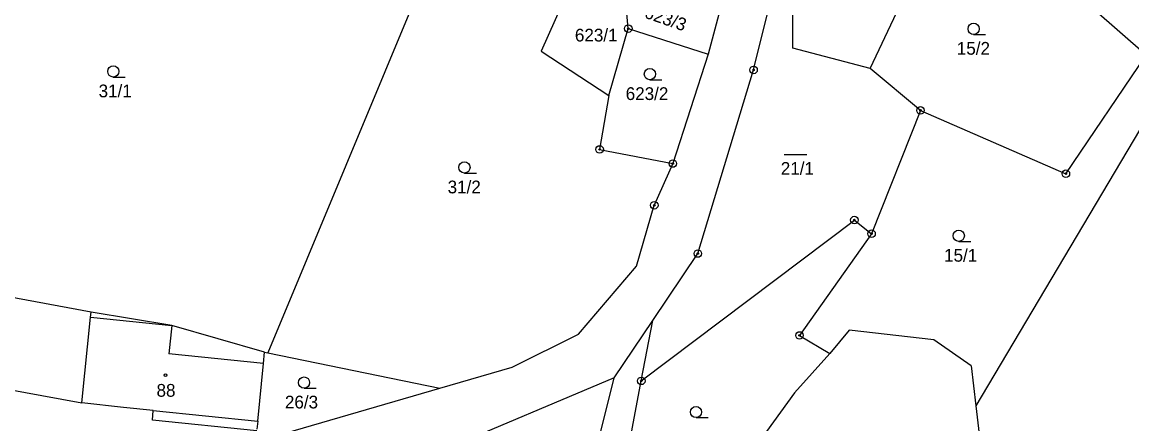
# Model space of a CAD drawing. Extents: x -547623 to -538651, y -1096714 to -1086522.
# Drawn here: x -544911.1 to -544763.1, y -1094754.3 to -1094700.8 of the extents above; entities that cross this region are included whole.
import ezdxf

# ---------------------------------------------------------------- set-up
doc = ezdxf.new("R2010")
doc.units = 0
for name, color, linetype in [('Vrstva 1', 7, 'Continuous'), ('Vrstva 25', 7, 'Continuous'), ('Vrstva 33', 7, 'Continuous'), ('Vrstva 83', 7, 'Continuous'), ('Vrstva 86', 7, 'Continuous'), ('Vrstva 90', 7, 'Continuous'), ('Vrstva 92', 7, 'Continuous')]:
    doc.layers.add(name, color=color, linetype=linetype)

msp = doc.modelspace()

# ---------------------------------------------------------------- linework, layer by layer
at = {"layer": 'Vrstva 1'}
for points in [[(-544761.16, -1094705.2), (-544793.49, -1094676.93)], [(-544833.26, -1094685.41), (-544841.88, -1094704.64)], [(-544813.52, -1094707.15), (-544808.31, -1094686.2)], [(-544808.27, -1094704.24), (-544808.31, -1094686.2)], [(-544830.24, -1094701.64), (-544831.1, -1094691.95)], [(-544797.96, -1094706.94), (-544791.23, -1094692.75)], [(-544857.53, -1094694.87), (-544878.33, -1094744.88)], [(-544818.14, -1094699.7), (-544819.59, -1094705.06)], [(-544832.85, -1094710.55), (-544830.24, -1094701.64)], [(-544830.24, -1094701.64), (-544819.59, -1094705.06)], [(-544841.88, -1094704.64), (-544832.85, -1094710.55)], [(-544819.59, -1094705.06), (-544824.29, -1094719.63)], [(-544797.96, -1094706.94), (-544808.27, -1094704.24)], [(-544771.85, -1094720.98), (-544761.16, -1094705.2)], [(-544820.96, -1094731.63), (-544813.52, -1094707.15)], [(-544791.25, -1094712.54), (-544797.96, -1094706.94)], [(-544758.63, -1094709.51), (-544783.86, -1094751.92)], [(-544832.85, -1094710.55), (-544834.06, -1094717.75)], [(-544791.25, -1094712.54), (-544797.78, -1094728.98)], [(-544791.25, -1094712.54), (-544771.85, -1094720.98)], [(-544834.06, -1094717.75), (-544824.29, -1094719.63)], [(-544824.29, -1094719.63), (-544826.77, -1094725.19)], [(-544829.12, -1094733.29), (-544826.77, -1094725.19)], [(-544828.5, -1094748.6), (-544800.07, -1094727.16)], [(-544800.07, -1094727.16), (-544797.78, -1094728.98)], [(-544797.78, -1094728.98), (-544807.39, -1094742.54)], [(-544826.97, -1094740.56), (-544820.96, -1094731.63)], [(-544901.92, -1094739.45), (-544939.56, -1094732.47)], [(-544836.89, -1094742.36), (-544829.12, -1094733.29)], [(-544903.16, -1094751.53), (-544901.99, -1094740.09)], [(-544901.99, -1094740.09), (-544901.92, -1094739.45)], [(-544891.15, -1094741.2), (-544901.92, -1094739.45)], [(-544832.11, -1094748.19), (-544826.97, -1094740.56)], [(-544828.5, -1094748.6), (-544826.97, -1094740.56)], [(-544878.76, -1094744.79), (-544891.15, -1094741.2)], [(-544845.74, -1094746.78), (-544836.89, -1094742.36)], [(-544800.78, -1094741.83), (-544803.35, -1094744.93)], [(-544789.47, -1094743.13), (-544800.78, -1094741.83)], [(-544807.39, -1094742.54), (-544803.35, -1094744.93)], [(-544784.48, -1094746.59), (-544789.47, -1094743.13)], [(-544878.91, -1094746.28), (-544878.76, -1094744.79)], [(-544878.76, -1094744.79), (-544878.33, -1094744.88)], [(-544878.33, -1094744.88), (-544855.36, -1094749.57)], [(-544803.35, -1094744.93), (-544808.06, -1094750.19)], [(-544928.91, -1094746.8), (-544903.16, -1094751.53)], [(-544879.68, -1094753.95), (-544878.91, -1094746.28)], [(-544855.36, -1094749.57), (-544845.74, -1094746.78)], [(-544784.48, -1094746.59), (-544783.86, -1094751.92)], [(-544832.11, -1094748.19), (-544855.3, -1094757.95)], [(-544834.58, -1094758), (-544832.11, -1094748.19)], [(-544878.45, -1094756.27), (-544855.36, -1094749.57)], [(-544830.84, -1094760.93), (-544828.5, -1094748.6)], [(-544808.06, -1094750.19), (-544816.8, -1094762.28)], [(-544897.59, -1094752.15), (-544903.16, -1094751.53)], [(-544893.61, -1094752.55), (-544897.59, -1094752.15)], [(-544893.74, -1094753.84), (-544893.61, -1094752.55)], [(-544783.86, -1094751.92), (-544783.03, -1094759.12)], [(-544879.81, -1094755.24), (-544893.74, -1094753.84)], [(-544879.68, -1094753.95), (-544879.79, -1094755.04)]]:
    msp.add_lwpolyline(points, dxfattribs=at)
at = {"layer": 'Vrstva 25'}
for p, q in [((-544784.16, -1094702.42), (-544782.56, -1094702.42)), ((-544898.95, -1094708.1), (-544897.35, -1094708.1)), ((-544827.36, -1094708.46), (-544825.76, -1094708.46)), ((-544809.43, -1094718.43), (-544806.43, -1094718.43)), ((-544852.1, -1094720.9), (-544850.5, -1094720.9)), ((-544786.14, -1094730.01), (-544784.54, -1094730.01)), ((-544873.5, -1094749.57), (-544871.9, -1094749.57)), ((-544821.2, -1094753.5), (-544819.6, -1094753.5))]:
    msp.add_line(p, q, dxfattribs=at)
for centre, radius in [((-544784.16, -1094701.67), 0.75), ((-544898.95, -1094707.35), 0.75), ((-544827.36, -1094707.71), 0.75), ((-544852.1, -1094720.15), 0.75), ((-544786.14, -1094729.26), 0.75), ((-544891.99, -1094747.84), 0.175), ((-544873.5, -1094748.82), 0.75), ((-544821.2, -1094752.75), 0.75)]:
    msp.add_circle(centre, radius, dxfattribs=at)
at = {"layer": 'Vrstva 33'}
for points in [[(-544901.99, -1094740.09), (-544891.15, -1094741.2)], [(-544891.15, -1094741.2), (-544891.54, -1094744.98)], [(-544878.91, -1094746.28), (-544891.54, -1094744.98)], [(-544893.61, -1094752.55), (-544879.68, -1094753.95)]]:
    msp.add_lwpolyline(points, dxfattribs=at)
at = {"layer": 'Vrstva 83'}
for centre, radius in [((-544830.24, -1094701.64), 0.5), ((-544830.24, -1094701.64), 0.1), ((-544813.52, -1094707.15), 0.5), ((-544813.52, -1094707.15), 0.1), ((-544791.25, -1094712.54), 0.5), ((-544791.25, -1094712.54), 0.1), ((-544834.06, -1094717.75), 0.5), ((-544834.06, -1094717.75), 0.1), ((-544824.29, -1094719.63), 0.5), ((-544824.29, -1094719.63), 0.1), ((-544771.85, -1094720.98), 0.5), ((-544771.85, -1094720.98), 0.1), ((-544826.77, -1094725.19), 0.5), ((-544826.77, -1094725.19), 0.1), ((-544800.07, -1094727.16), 0.5), ((-544800.07, -1094727.16), 0.1), ((-544797.78, -1094728.98), 0.5), ((-544797.78, -1094728.98), 0.1), ((-544820.96, -1094731.63), 0.5), ((-544820.96, -1094731.63), 0.1), ((-544807.39, -1094742.54), 0.5), ((-544807.39, -1094742.54), 0.1), ((-544828.5, -1094748.6), 0.5), ((-544828.5, -1094748.6), 0.1)]:
    msp.add_circle(centre, radius, dxfattribs=at)
at = {"layer": 'Vrstva 90'}
for points in [[(-544903.16, -1094751.53), (-544901.99, -1094740.09)], [(-544901.99, -1094740.09), (-544891.15, -1094741.2)], [(-544891.15, -1094741.2), (-544891.54, -1094744.98)], [(-544878.91, -1094746.28), (-544891.54, -1094744.98)], [(-544879.68, -1094753.95), (-544878.91, -1094746.28)], [(-544897.59, -1094752.15), (-544903.16, -1094751.53)], [(-544893.61, -1094752.55), (-544897.59, -1094752.15)], [(-544893.61, -1094752.55), (-544879.68, -1094753.95)]]:
    msp.add_lwpolyline(points, dxfattribs=at)

# ---------------------------------------------------------------- texts
at = {"layer": 'Vrstva 86'}
msp.add_text('623/3', height=1.7, rotation=340.8039, dxfattribs=at).set_placement((-544828.22, -1094700.15))
for s, p in [('623/1', (-544837.36, -1094703.36)), ('15/2', (-544786.4, -1094705.12)), ('31/1', (-544900.91, -1094710.8)), ('623/2', (-544830.58, -1094711.16)), ('21/1', (-544809.89, -1094721.13)), ('31/2', (-544854.34, -1094723.6)), ('15/1', (-544788.1, -1094732.71)), ('26/3', (-544876.05, -1094752.27))]:
    msp.add_text(s, height=1.7, dxfattribs=at).set_placement(p)
at = {"layer": 'Vrstva 92'}
msp.add_text('88', height=1.7, dxfattribs=at).set_placement((-544893.18, -1094750.71))

doc.saveas('drawing.dxf')
